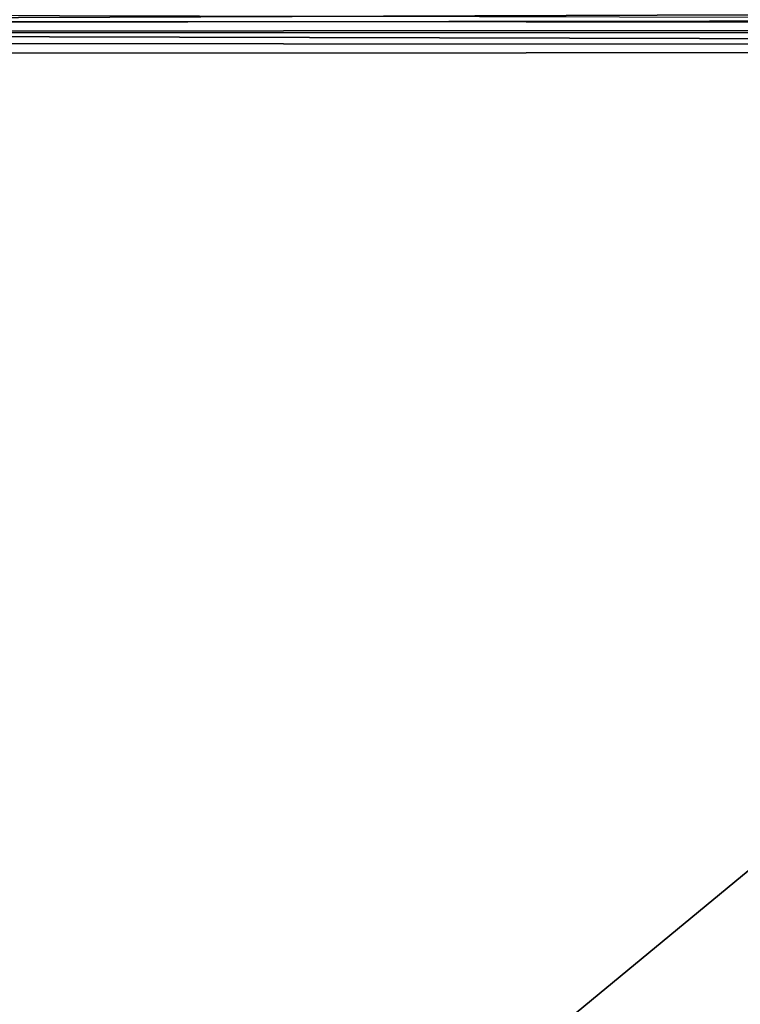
# Model space of a CAD drawing. Header units: metres. Extents: x -109 to 109, y -100 to 58.
# Tile 445 of 642: x 75.59 to 81.92, y -9.75 to -1.09. Entities that reach past the tile are written whole.
import ezdxf

# ---------------------------------------------------------------- set-up
doc = ezdxf.new("R2010")
doc.units = ezdxf.units.M
doc.layers.add('solid_21_062_100_XXX', color=7, linetype='CONTINUOUS')

msp = doc.modelspace()

# ---------------------------------------------------------------- linework, layer by layer
at = {"layer": 'solid_21_062_100_XXX'}
for points in [[(90.713234, -1.11137, -19.504498), (58.693993, -1.10434, -19.817535), (58.693584, -1.013666, -19.781334), (90.713142, -1.087878, -19.496923)], [(90.824165, -1.014538, 19.646675), (90.824066, -0.994097, 19.644663), (58.716702, -1.034454, 20.765877), (58.717014, -1.132924, 20.771273)], [(90.824165, -1.014538, 19.646675), (58.717014, -1.132924, 20.771273), (90.824379, -1.092569, 19.650059)], [(90.713234, -1.11137, -19.504498), (90.713455, -1.181942, -19.52309), (58.694302, -1.198403, -19.843702), (58.693993, -1.10434, -19.817535)], [(84.35643, -21.831848, 19.875925), (90.824379, -21.738291, 19.650059), (90.824379, -1.092569, 19.650059), (58.717014, -1.132924, 20.771273)], [(90.713455, -1.181942, -19.52309), (90.713524, -1.208441, -19.528519), (58.694302, -1.198403, -19.843702)], [(90.713707, -1.307578, -19.541622), (58.694511, -1.294746, -19.859526), (58.694302, -1.198403, -19.843702), (90.713661, -1.278287, -19.538916)], [(90.713524, -1.208441, -19.528519), (90.713661, -1.278287, -19.538916), (58.694302, -1.198403, -19.843702)], [(58.717014, -1.132924, 20.771273), (81.976929, -21.862591, 19.959019), (84.35643, -21.831848, 19.875925)], [(58.717014, -1.132924, 20.771273), (77.512512, -21.915497, 20.11492), (81.976929, -21.862591, 19.959019)], [(58.717014, -1.132924, 20.771273), (73.050484, -21.962698, 20.270737), (77.512512, -21.915497, 20.11492)], [(90.713707, -1.307578, -19.541622), (90.713768, -1.375779, -19.54421), (58.694614, -1.392238, -19.86482), (58.694511, -1.294746, -19.859526)], [(65.807335, -21.939495, -19.7936), (64.306236, -21.948271, -19.808632), (58.694614, -1.392238, -19.86482), (90.713768, -1.375779, -19.54421)], [(90.713768, -1.375779, -19.54421), (73.122314, -21.89053, -19.720356), (65.807335, -21.939495, -19.7936)], [(90.713768, -1.375779, -19.54421), (74.587799, -21.8794, -19.705681), (73.122314, -21.89053, -19.720356)], [(90.713768, -1.375779, -19.54421), (81.930107, -21.816317, -19.632162), (74.587799, -21.8794, -19.705681)]]:
    msp.add_3dface(points, dxfattribs=at)

doc.saveas('drawing.dxf')
